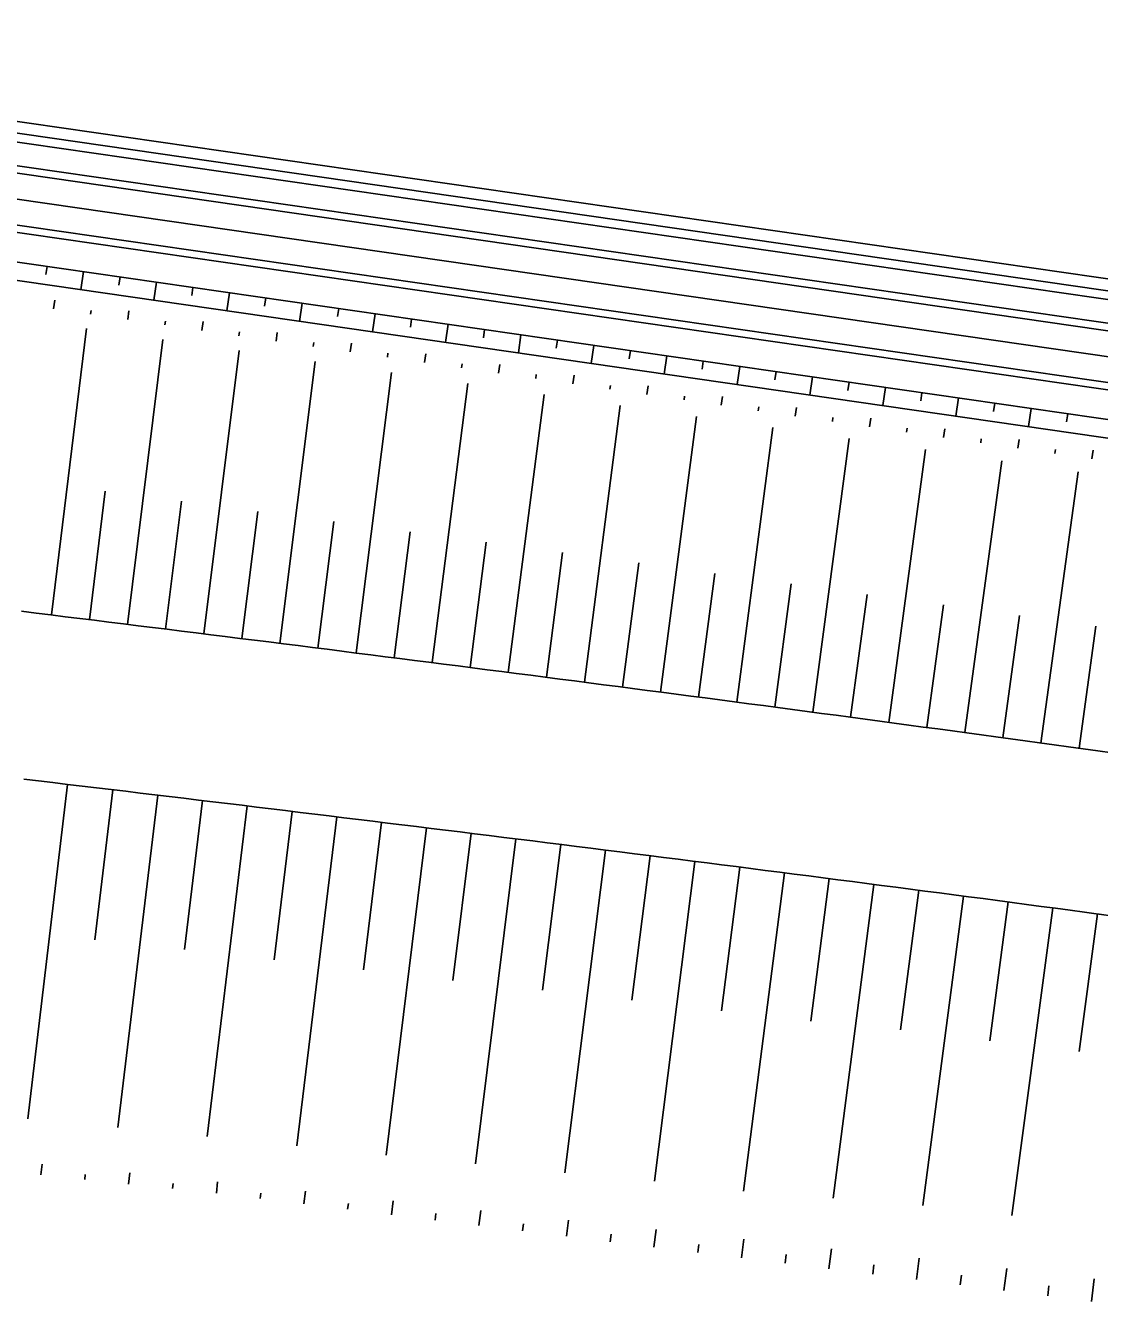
# Model space of a CAD drawing. Extents: x -552278 to -547230, y -1151007 to -1148251.
# Drawn here: x -551368.8 to -551295.5, y -1148711.5 to -1148624.4 of the extents above; entities that cross this region are included whole.
import ezdxf

# ---------------------------------------------------------------- set-up
doc = ezdxf.new("R2010")
doc.units = 0
doc.layers.add('u_trat navrh', color=7, linetype='Continuous')

msp = doc.modelspace()

# ---------------------------------------------------------------- linework, layer by layer
at = {"layer": 'u_trat navrh'}
for p, q in [((-551281.161, -1148645.097), (-551420.336, -1148624.999)), ((-551281.075, -1148644.503), (-551420.25, -1148624.405)), ((-551268.186, -1148656.417), (-551480.492, -1148625.759)), ((-551267.561, -1148653.224), (-551451.149, -1148626.713)), ((-551219.998, -1148659.587), (-551451.077, -1148626.218)), ((-551266.82, -1148648.784), (-551420.564, -1148626.583)), ((-551225.343, -1148655.279), (-551420.636, -1148627.077)), ((-551280.961, -1148643.711), (-551391.368, -1148627.768)), ((-551267.946, -1148655.189), (-551451.434, -1148628.692)), ((-551367.316, -1148640.839), (-551367.397, -1148641.396)), ((-551364.829, -1148641.199), (-551365.007, -1148642.436)), ((-551362.341, -1148641.558), (-551362.422, -1148642.115)), ((-551359.854, -1148641.917), (-551360.032, -1148643.154)), ((-551357.366, -1148642.276), (-551357.447, -1148642.833)), ((-551366.877, -1148643.742), (-551366.792, -1148643.148)), ((-551354.879, -1148642.635), (-551355.058, -1148643.873)), ((-551352.392, -1148642.995), (-551352.472, -1148643.551)), ((-551364.347, -1148644.107), (-551364.308, -1148643.84)), ((-551361.816, -1148644.473), (-551361.73, -1148643.879)), ((-551349.904, -1148643.354), (-551350.083, -1148644.591)), ((-551347.417, -1148643.713), (-551347.497, -1148644.27)), ((-551344.929, -1148644.072), (-551345.108, -1148645.309)), ((-551359.285, -1148644.838), (-551359.246, -1148644.571)), ((-551356.754, -1148645.204), (-551356.668, -1148644.61)), ((-551342.442, -1148644.431), (-551342.522, -1148644.988)), ((-551339.954, -1148644.791), (-551340.133, -1148646.028)), ((-551367.028, -1148664.625), (-551364.624, -1148645.078)), ((-551361.829, -1148665.266), (-551359.422, -1148645.829)), ((-551354.223, -1148645.569), (-551354.185, -1148645.302)), ((-551351.692, -1148645.935), (-551351.607, -1148645.341)), ((-551337.467, -1148645.15), (-551337.547, -1148645.707)), ((-551334.979, -1148645.509), (-551335.158, -1148646.746)), ((-551332.492, -1148645.868), (-551332.572, -1148646.425)), ((-551356.631, -1148665.912), (-551354.221, -1148646.58)), ((-551349.161, -1148646.3), (-551349.123, -1148646.033)), ((-551346.631, -1148646.666), (-551346.545, -1148646.072)), ((-551344.1, -1148647.031), (-551344.061, -1148646.764)), ((-551330.005, -1148646.227), (-551330.183, -1148647.465)), ((-551327.517, -1148646.587), (-551327.598, -1148647.143)), ((-551351.433, -1148666.562), (-551349.019, -1148647.331)), ((-551341.569, -1148647.397), (-551341.483, -1148646.803)), ((-551339.038, -1148647.762), (-551339, -1148647.495)), ((-551336.507, -1148648.128), (-551336.422, -1148647.534)), ((-551325.03, -1148646.946), (-551325.208, -1148648.183)), ((-551322.542, -1148647.305), (-551322.623, -1148647.862)), ((-551346.236, -1148667.217), (-551343.816, -1148648.082)), ((-551333.976, -1148648.493), (-551333.938, -1148648.226)), ((-551331.446, -1148648.858), (-551331.36, -1148648.265)), ((-551320.055, -1148647.664), (-551320.234, -1148648.901)), ((-551317.567, -1148648.023), (-551317.648, -1148648.58)), ((-551315.08, -1148648.383), (-551315.259, -1148649.62)), ((-551341.039, -1148667.877), (-551338.61, -1148648.834)), ((-551328.915, -1148649.224), (-551328.876, -1148648.957)), ((-551326.384, -1148649.589), (-551326.298, -1148648.996)), ((-551312.593, -1148648.742), (-551312.673, -1148649.299)), ((-551310.105, -1148649.101), (-551310.284, -1148650.338)), ((-551335.843, -1148668.542), (-551333.406, -1148649.586)), ((-551323.853, -1148649.955), (-551323.814, -1148649.688)), ((-551321.322, -1148650.32), (-551321.236, -1148649.727)), ((-551307.618, -1148649.46), (-551307.698, -1148650.017)), ((-551305.13, -1148649.819), (-551305.309, -1148651.057)), ((-551302.643, -1148650.179), (-551302.723, -1148650.735)), ((-551330.648, -1148669.213), (-551328.202, -1148650.337)), ((-551325.454, -1148669.889), (-551322.997, -1148651.089)), ((-551318.791, -1148650.686), (-551318.753, -1148650.419)), ((-551316.261, -1148651.051), (-551316.175, -1148650.457)), ((-551300.155, -1148650.538), (-551300.334, -1148651.775)), ((-551297.668, -1148650.897), (-551297.748, -1148651.454)), ((-551320.26, -1148670.571), (-551317.788, -1148651.841)), ((-551313.73, -1148651.417), (-551313.691, -1148651.15)), ((-551311.199, -1148651.782), (-551311.113, -1148651.188)), ((-551308.668, -1148652.148), (-551308.629, -1148651.881)), ((-551306.137, -1148652.513), (-551306.051, -1148651.919)), ((-551315.067, -1148671.259), (-551312.583, -1148652.593)), ((-551303.606, -1148652.879), (-551303.568, -1148652.611)), ((-551301.075, -1148653.244), (-551300.99, -1148652.65)), ((-551309.875, -1148671.953), (-551307.377, -1148653.345)), ((-551298.545, -1148653.61), (-551298.506, -1148653.342)), ((-551296.014, -1148653.975), (-551295.928, -1148653.381)), ((-551304.684, -1148672.653), (-551302.171, -1148654.096)), ((-551299.493, -1148673.36), (-551296.959, -1148654.849)), ((-551364.428, -1148664.945), (-551363.347, -1148656.173)), ((-551359.23, -1148665.588), (-551358.147, -1148656.865)), ((-551354.032, -1148666.236), (-551352.946, -1148657.56)), ((-551348.834, -1148666.889), (-551347.746, -1148658.257)), ((-551343.637, -1148667.546), (-551342.546, -1148658.957)), ((-551338.441, -1148668.209), (-551337.347, -1148659.659)), ((-551333.246, -1148668.877), (-551332.146, -1148660.365)), ((-551328.051, -1148669.551), (-551326.947, -1148661.074)), ((-551322.857, -1148670.23), (-551321.748, -1148661.786)), ((-551317.663, -1148670.915), (-551316.549, -1148662.5)), ((-551312.483, -1148671.604), (-551311.363, -1148663.217)), ((-551307.279, -1148672.302), (-551306.151, -1148663.941)), ((-551302.088, -1148673.006), (-551300.953, -1148664.666)), ((-551296.899, -1148673.716), (-551295.755, -1148665.395)), ((-551365.925, -1148676.182), (-551368.638, -1148699.002)), ((-551362.83, -1148676.551), (-551364.054, -1148686.789)), ((-551359.773, -1148676.917), (-551362.494, -1148699.599)), ((-551356.716, -1148677.284), (-551357.942, -1148687.46)), ((-551353.66, -1148677.653), (-551356.388, -1148700.208)), ((-551350.603, -1148678.024), (-551351.833, -1148688.149)), ((-551347.547, -1148678.396), (-551350.285, -1148700.84)), ((-551344.491, -1148678.769), (-551345.725, -1148688.837)), ((-551341.435, -1148679.145), (-551344.186, -1148701.485)), ((-551338.38, -1148679.522), (-551339.621, -1148689.561)), ((-551335.324, -1148679.901), (-551338.082, -1148702.084)), ((-551332.269, -1148680.282), (-551333.511, -1148690.226)), ((-551329.218, -1148680.664), (-551331.983, -1148702.682)), ((-551326.16, -1148681.05), (-551327.407, -1148690.916)), ((-551323.105, -1148681.437), (-551325.879, -1148703.266)), ((-551320.051, -1148681.825), (-551321.303, -1148691.625)), ((-551316.997, -1148682.217), (-551319.787, -1148703.934)), ((-551313.944, -1148682.61), (-551315.199, -1148692.329)), ((-551310.89, -1148683.006), (-551313.672, -1148704.415)), ((-551307.837, -1148683.403), (-551309.084, -1148692.938)), ((-551304.785, -1148683.804), (-551307.56, -1148704.915)), ((-551301.732, -1148684.206), (-551302.986, -1148693.686)), ((-551298.68, -1148684.611), (-551301.474, -1148705.606)), ((-551295.629, -1148685.019), (-551296.885, -1148694.399)), ((-551367.738, -1148702.828), (-551367.661, -1148702.096)), ((-551364.745, -1148703.141), (-551364.71, -1148702.806)), ((-551361.753, -1148703.454), (-551361.674, -1148702.697)), ((-551355.769, -1148704.08), (-551355.687, -1148703.298)), ((-551358.761, -1148703.767), (-551358.725, -1148703.421)), ((-551352.781, -1148704.439), (-551352.736, -1148704.071)), ((-551349.796, -1148704.807), (-551349.689, -1148703.947)), ((-551346.81, -1148705.176), (-551346.76, -1148704.77)), ((-551343.824, -1148705.544), (-551343.707, -1148704.6)), ((-551340.838, -1148705.913), (-551340.783, -1148705.469)), ((-551337.852, -1148706.281), (-551337.725, -1148705.253)), ((-551331.88, -1148707.018), (-551331.743, -1148705.906)), ((-551334.866, -1148706.65), (-551334.806, -1148706.168)), ((-551325.908, -1148707.755), (-551325.76, -1148706.558)), ((-551328.894, -1148707.387), (-551328.83, -1148706.867)), ((-551322.922, -1148708.124), (-551322.853, -1148707.566)), ((-551319.936, -1148708.492), (-551319.778, -1148707.211)), ((-551316.95, -1148708.861), (-551316.877, -1148708.265)), ((-551313.964, -1148709.229), (-551313.796, -1148707.864)), ((-551307.992, -1148709.966), (-551307.813, -1148708.517)), ((-551310.978, -1148709.598), (-551310.9, -1148708.964)), ((-551302.022, -1148710.713), (-551301.832, -1148709.207)), ((-551305.007, -1148710.337), (-551304.923, -1148709.669)), ((-551296.052, -1148711.465), (-551295.857, -1148709.917)), ((-551299.037, -1148711.089), (-551298.95, -1148710.402))]:
    msp.add_line(p, q, dxfattribs=at)
for points in [[(-551213.104, -1148658.815), (-551450.828, -1148624.486)], [(-551369.059, -1148664.375), (-551368.066, -1148664.497), (-551367.073, -1148664.619), (-551366.08, -1148664.741), (-551365.087, -1148664.864), (-551364.094, -1148664.986), (-551363.101, -1148665.109), (-551362.108, -1148665.231), (-551361.115, -1148665.354), (-551360.122, -1148665.477), (-551359.129, -1148665.601), (-551358.136, -1148665.724), (-551357.143, -1148665.848), (-551356.151, -1148665.971), (-551355.158, -1148666.095), (-551354.165, -1148666.219), (-551353.172, -1148666.344), (-551352.179, -1148666.468), (-551351.186, -1148666.593), (-551350.194, -1148666.718), (-551349.201, -1148666.843), (-551348.208, -1148666.968), (-551347.215, -1148667.093), (-551346.223, -1148667.219), (-551345.23, -1148667.344), (-551344.237, -1148667.47), (-551343.245, -1148667.596), (-551342.252, -1148667.723), (-551341.259, -1148667.849), (-551340.267, -1148667.976), (-551339.274, -1148668.103), (-551338.282, -1148668.23), (-551337.289, -1148668.357), (-551336.296, -1148668.484), (-551335.304, -1148668.612), (-551334.311, -1148668.74), (-551333.319, -1148668.868), (-551332.327, -1148668.996), (-551331.334, -1148669.124), (-551330.342, -1148669.253), (-551329.349, -1148669.382), (-551328.357, -1148669.511), (-551327.365, -1148669.64), (-551326.372, -1148669.769), (-551325.38, -1148669.899), (-551324.388, -1148670.029), (-551323.396, -1148670.159), (-551322.403, -1148670.289), (-551321.411, -1148670.42), (-551320.419, -1148670.55), (-551319.427, -1148670.681), (-551318.435, -1148670.812), (-551317.443, -1148670.944), (-551316.451, -1148671.075), (-551315.459, -1148671.207), (-551314.467, -1148671.339), (-551313.475, -1148671.471), (-551312.483, -1148671.604), (-551311.491, -1148671.736), (-551310.499, -1148671.869), (-551309.507, -1148672.003), (-551308.515, -1148672.136), (-551307.523, -1148672.27), (-551306.531, -1148672.403), (-551305.54, -1148672.537), (-551304.548, -1148672.672), (-551303.556, -1148672.806), (-551302.564, -1148672.941), (-551301.573, -1148673.076), (-551300.581, -1148673.211), (-551299.59, -1148673.347), (-551298.598, -1148673.483), (-551297.606, -1148673.619), (-551296.615, -1148673.755), (-551295.623, -1148673.891), (-551294.632, -1148674.028)], [(-551368.902, -1148675.829), (-551367.91, -1148675.946), (-551366.917, -1148676.064), (-551365.925, -1148676.182), (-551364.932, -1148676.301), (-551363.94, -1148676.419), (-551362.947, -1148676.537), (-551361.955, -1148676.656), (-551360.962, -1148676.775), (-551359.97, -1148676.894), (-551358.978, -1148677.013), (-551357.985, -1148677.132), (-551356.993, -1148677.251), (-551356.001, -1148677.371), (-551355.008, -1148677.49), (-551354.016, -1148677.61), (-551353.024, -1148677.73), (-551352.032, -1148677.85), (-551351.039, -1148677.971), (-551350.047, -1148678.091), (-551349.055, -1148678.212), (-551348.063, -1148678.333), (-551347.071, -1148678.454), (-551346.079, -1148678.575), (-551345.087, -1148678.696), (-551344.095, -1148678.818), (-551343.103, -1148678.94), (-551342.111, -1148679.062), (-551341.119, -1148679.184), (-551340.127, -1148679.306), (-551339.135, -1148679.429), (-551338.143, -1148679.551), (-551337.152, -1148679.674), (-551336.16, -1148679.797), (-551335.168, -1148679.92), (-551334.177, -1148680.044), (-551333.185, -1148680.168), (-551332.193, -1148680.291), (-551331.202, -1148680.415), (-551330.21, -1148680.54), (-551329.218, -1148680.664), (-551328.227, -1148680.789), (-551327.235, -1148680.914), (-551326.244, -1148681.039), (-551325.253, -1148681.164), (-551324.261, -1148681.29), (-551323.27, -1148681.416), (-551322.279, -1148681.542), (-551321.287, -1148681.668), (-551320.296, -1148681.794), (-551319.305, -1148681.921), (-551318.314, -1148682.048), (-551317.323, -1148682.175), (-551316.331, -1148682.302), (-551315.34, -1148682.43), (-551314.349, -1148682.558), (-551313.358, -1148682.686), (-551312.367, -1148682.814), (-551311.376, -1148682.942), (-551310.386, -1148683.071), (-551309.395, -1148683.2), (-551308.404, -1148683.329), (-551307.413, -1148683.459), (-551306.422, -1148683.589), (-551305.432, -1148683.719), (-551304.441, -1148683.849), (-551303.45, -1148683.979), (-551302.46, -1148684.11), (-551301.469, -1148684.241), (-551300.479, -1148684.372), (-551299.488, -1148684.504), (-551298.498, -1148684.636), (-551297.508, -1148684.768), (-551296.517, -1148684.9), (-551295.728, -1148685.006), (-551295.527, -1148685.033), (-551294.537, -1148685.165)]]:
    msp.add_lwpolyline(points, dxfattribs=at)

doc.saveas('drawing.dxf')
